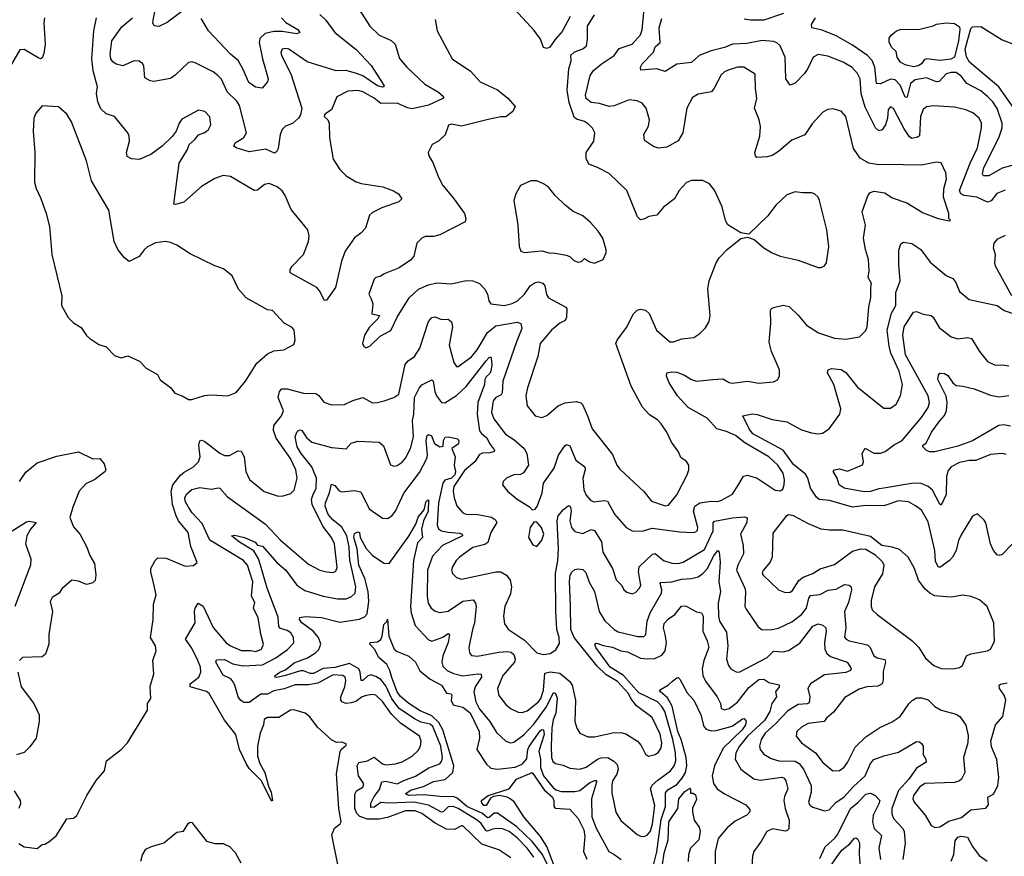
# Model space of a CAD drawing. Extents: x 1443846 to 1577407, y 839182 to 927291.
# Tile 367 of 535: x 1524918 to 1530908, y 895505 to 900594. Entities that reach past the tile are written whole.
import ezdxf

# ---------------------------------------------------------------- set-up
doc = ezdxf.new("R2010")
doc.units = 0

msp = doc.modelspace()

# ---------------------------------------------------------------- linework, layer by layer
at = {"layer": '0CON20XD'}
for points in [[(1525025, 895552.5), (1525053.9, 895576.1), (1525071.7, 895578.3), (1525095, 895592.5), (1525139.5, 895630.5), (1525205, 895732.5), (1525245, 895737.5), (1525265, 895753.3), (1525326.7, 895875), (1525384.2, 895965.8), (1525433.3, 896025), (1525446.2, 896085), (1525535.9, 896154.1), (1525573.3, 896195), (1525695.8, 896394.2), (1525696.1, 896433.9), (1525715.9, 896464.1), (1525712.7, 896537.3), (1525733.8, 896615), (1525728, 896695), (1525748.6, 896755), (1525744.2, 896785), (1525714.2, 896835), (1525730.8, 896945), (1525731.7, 897038.3), (1525748.8, 897095), (1525732.5, 897167.5), (1525715.6, 897235), (1525716.7, 897255), (1525742, 897305), (1525758.9, 897321.1), (1525808.3, 897318.3), (1525925, 897270.8), (1525975, 897273.8), (1525998, 897292), (1525960.2, 897390.2), (1525942.2, 897475), (1525885.2, 897545.2), (1525870, 897575), (1525847.6, 897645), (1525839.5, 897725), (1525850.6, 897765), (1525897.4, 897822.6), (1525918.7, 897841.3), (1525976.3, 897873.6), (1526005.3, 897904.7), (1526015.4, 897935), (1526007.1, 898005), (1526015, 898032), (1526025, 898035.8), (1526045, 898027.1), (1526135, 897957.9), (1526165, 897942.5), (1526195, 897943.5), (1526245, 897971.9), (1526265, 897969.2), (1526284.6, 897934.6), (1526293.3, 897845), (1526316.4, 897796.4), (1526405, 897724.3), (1526485, 897698), (1526515, 897696), (1526568.3, 897711.7), (1526587, 897733), (1526605.4, 897805), (1526598.9, 897855), (1526565.3, 897925), (1526478.8, 898048.8), (1526462.5, 898095), (1526465, 898125.8), (1526510.5, 898185), (1526523.5, 898215), (1526491.2, 898295), (1526498.2, 898331.8), (1526512.5, 898347.5), (1526545, 898348.2), (1526645, 898322.2), (1526720.5, 898320.5), (1526737.7, 898307.7), (1526768, 898268), (1526815, 898250.8), (1526895, 898253.3), (1526945, 898278.1), (1527005, 898295.7), (1527065, 898262.9), (1527095, 898264.3), (1527135, 898275.7), (1527195, 898295.8), (1527225, 898316.2), (1527263.1, 898496.9), (1527281.6, 898518.4), (1527320.6, 898545), (1527352.2, 898595), (1527405, 898758.8), (1527425, 898783.1), (1527445, 898786.9), (1527485, 898770.5), (1527525, 898772.5), (1527546.1, 898756.1), (1527550.5, 898725), (1527530.7, 898615), (1527559.1, 898509.1), (1527575, 898484), (1527585, 898484.2), (1527667.2, 898542.8), (1527700.8, 898585), (1527765, 898691.8), (1527815, 898732.5), (1527945, 898753.1), (1527966.4, 898746.4), (1527972.9, 898715), (1527940, 898635), (1527858, 898395), (1527854.2, 898325), (1527847.3, 898312.7), (1527814.4, 898295.6), (1527798, 898275), (1527788.1, 898205), (1527801.8, 898165), (1527873.1, 898073.1), (1527925, 898040.5), (1527987.8, 897985), (1528003.3, 897955), (1528014.4, 897885), (1527982.9, 897837.1), (1527965, 897827.5), (1527925, 897825.8), (1527880, 897805), (1527858.8, 897785), (1527856, 897765), (1527885, 897726), (1527945, 897677.1), (1528020.3, 897630.3), (1528035, 897613.3), (1528053.6, 897616.4), (1528066.6, 897633.4), (1528097.3, 897715), (1528104.5, 897775.5), (1528170, 897865), (1528195.3, 897944.7), (1528235, 898002.5), (1528245, 898009.2), (1528265, 898000.8), (1528302.5, 897915), (1528356.5, 897875), (1528358.2, 897855), (1528343.2, 897805), (1528350, 897735), (1528365, 897700.8), (1528391.4, 897671.4), (1528410.6, 897660.6), (1528475, 897668.2), (1528495, 897664.4), (1528536.9, 897586.9), (1528608.6, 897505), (1528645, 897485.6), (1528705, 897483.3), (1528765, 897501.1), (1528935, 897478.5), (1529015, 897473.8), (1529032.1, 897477.9), (1529041.7, 897488.3), (1529044.6, 897505), (1529017.1, 897605), (1529026.1, 897635), (1529055, 897654.3), (1529125, 897666), (1529165, 897664.1), (1529187.9, 897672.1), (1529255, 897707.5), (1529292.4, 897767.6), (1529322.5, 897817.5), (1529345, 897824), (1529403.8, 897805), (1529515, 897732.7), (1529545, 897728.6), (1529560.9, 897739.1), (1529568.9, 897765), (1529570.4, 897795), (1529562.3, 897835), (1529529.6, 897885), (1529475.6, 897935), (1529329.3, 898019.3), (1529273.8, 898063.8), (1529218.8, 898088.8), (1529158.8, 898105), (1529100.9, 898170.9), (1528984.4, 898235), (1528920.5, 898305), (1528870, 898385), (1528853.1, 898425), (1528854.4, 898445.6), (1528885, 898452.2), (1528915, 898449.1), (1528962.4, 898432.4), (1529005, 898405.4), (1529035, 898395.4), (1529134.6, 898404.6), (1529195, 898410), (1529235, 898387.3), (1529255, 898383.5), (1529345, 898395.6), (1529415, 898382.5), (1529505, 898392), (1529527.7, 898402.3), (1529540, 898425), (1529540, 898465), (1529491.1, 898575), (1529477.6, 898632.4), (1529488.7, 898748.7), (1529486.2, 898825), (1529492.5, 898837.5), (1529505, 898843.8), (1529562.6, 898857.4), (1529599.2, 898849.2), (1529655, 898797.1), (1529705.7, 898735), (1529778.7, 898688.7), (1529875, 898657.1), (1529945, 898651.4), (1530026.7, 898665), (1530065, 898703.8), (1530073.1, 898725), (1530084.5, 898845), (1530096.4, 898903.6), (1530096.1, 898966.1), (1530099.8, 898989.8), (1530079.4, 899025), (1530085.5, 899065.5), (1530081.5, 899135), (1530063.5, 899195), (1530051.8, 899265), (1530064.5, 899344.5), (1530044.4, 899425), (1530078, 899522), (1530089.8, 899540.2), (1530115, 899550), (1530181.3, 899541.3), (1530225, 899509.2), (1530315, 899478.8), (1530415, 899418), (1530505, 899384.2), (1530575, 899370), (1530580, 899375), (1530570, 899385), (1530571.2, 899415), (1530538.6, 899515), (1530540.5, 899565), (1530556.4, 899625), (1530553.2, 899663.2), (1530523.3, 899723.3), (1530495, 899727.1), (1530405, 899708.5), (1530182.3, 899712.3), (1530145, 899710), (1530085, 899721.9), (1530031.8, 899751.8), (1529990.7, 899810.7), (1529944, 900005), (1529916.4, 900036.4), (1529865, 900050.8), (1529835, 900047.5), (1529805, 900031.2), (1529739.7, 899960.3), (1529695, 899892.5), (1529615, 899861.5), (1529535, 899791.4), (1529495, 899768.6), (1529465, 899760), (1529403.3, 899755), (1529393.8, 899765), (1529390, 899785), (1529420, 899885), (1529425.7, 899945), (1529417.1, 899985), (1529388.1, 900055), (1529402.9, 900115), (1529394.4, 900175), (1529392, 900262), (1529324.3, 900304.3), (1529285, 900304.3), (1529235, 900289.5), (1529205, 900276.9), (1529185, 900259.2), (1529143.4, 900176.6), (1529126.7, 900155), (1529045, 900140), (1529010.5, 900119.5), (1528976.5, 900055), (1528952.5, 899905), (1528925, 899857.5), (1528855, 899817.5), (1528805, 899811.4), (1528773, 899823), (1528718.3, 899858.3), (1528715.8, 899895), (1528743.1, 899946.9), (1528748.8, 899985), (1528728.9, 900055), (1528705, 900086.1), (1528675, 900099.4), (1528625, 900105.3), (1528535, 900070.3), (1528505, 900065.3), (1528445, 900083.6), (1528395, 900089.7), (1528364.5, 900115), (1528360, 900135), (1528387.9, 900255), (1528409.5, 900285), (1528455, 900323.1), (1528534.4, 900375), (1528565, 900418.8), (1528645, 900445.6), (1528695, 900502.5), (1528705, 900532.5), (1528723.1, 900725)], [(1525905, 900642.9), (1525815, 900577.5), (1525765, 900552.2), (1525736.8, 900556.8), (1525728.9, 900575), (1525730.7, 900590.7), (1525751.2, 900695)], [(1526983.3, 900655), (1527047.5, 900555), (1527105, 900500), (1527150.8, 900479.2), (1527177.4, 900467.4), (1527202.9, 900445), (1527228.3, 900358.3), (1527272.9, 900305), (1527382, 900202), (1527465, 900153.1), (1527498.8, 900125), (1527492.5, 900115), (1527405, 900073.6), (1527305, 900051.8), (1527277.3, 900057.3), (1527215, 900085.9), (1527115, 900084.7), (1527075, 900117.3), (1527005, 900154.7), (1526975, 900164), (1526915, 900160), (1526846.7, 900125), (1526815.8, 900045), (1526775, 900018.5), (1526770, 900005), (1526793.3, 899985), (1526800, 899965), (1526801.9, 899875), (1526825.5, 899745), (1526865, 899683.3), (1526904.5, 899645), (1526965, 899607.5), (1526995, 899596.8), (1527126.9, 899576.9), (1527193.2, 899553.2), (1527223.3, 899535), (1527243.8, 899505), (1527223.8, 899485), (1527121.2, 899448.8), (1527065, 899421.4), (1527047.1, 899405), (1527022, 899325), (1526994.5, 899295.5), (1526955, 899267.5), (1526898.9, 899185), (1526876.4, 899125), (1526839.4, 898965), (1526785, 898887.5), (1526773.3, 898885), (1526742.9, 898945), (1526725, 898964.3), (1526563.8, 899055), (1526564, 899075), (1526575.8, 899095), (1526645.6, 899165), (1526675.4, 899245), (1526678.8, 899278.8), (1526671.8, 899315), (1526569, 899439), (1526533.8, 899525), (1526515, 899553.5), (1526485, 899576.7), (1526436.4, 899596.4), (1526408.3, 899591.7), (1526365, 899557.1), (1526345, 899555.7), (1526200.9, 899640.9), (1526155, 899646.4), (1526105, 899627.5), (1526025, 899579.4), (1525917, 899483), (1525865, 899470), (1525855, 899472.5), (1525888.5, 899721.5), (1525938, 899805), (1525948.8, 899835), (1525983.3, 899865), (1526005, 899893.8), (1526045, 899908), (1526066.2, 899925), (1526081.2, 899955), (1526073.9, 900003.9), (1526045, 900036.2), (1526005, 900044), (1525905, 899988.8), (1525888, 899965), (1525870, 899915), (1525845, 899883.3), (1525785.6, 899824.4), (1525715.4, 899774.6), (1525645, 899743.5), (1525597.3, 899747.3), (1525571.7, 899761.7), (1525567.1, 899785), (1525586.5, 899855), (1525584.4, 899885), (1525575.7, 899905), (1525495, 900004), (1525445, 900022), (1525411.8, 900051.8), (1525393.8, 900093.8), (1525385.5, 900145), (1525391.1, 900185), (1525365, 900283.3), (1525356.6, 900355), (1525370, 900525), (1525385.6, 900605.6)], [(1526745, 900624.4), (1526781.5, 900591.5), (1526834.5, 900515), (1526965, 900413.1), (1527056.9, 900315), (1527134.3, 900195), (1527133.9, 900186.1), (1527125.9, 900184.1), (1527095, 900191.2), (1527005, 900252), (1526967.2, 900267.2), (1526905, 900284.8), (1526843, 900283), (1526667.6, 900337.6), (1526555, 900413.8), (1526535, 900418.2), (1526515, 900414), (1526507.8, 900395), (1526510.5, 900375), (1526568.2, 900265), (1526634.6, 900055), (1526626.4, 900015), (1526613.6, 899995), (1526576.9, 899963.1), (1526535, 899945.5), (1526514.8, 899925), (1526503.6, 899895), (1526490.4, 899809.6), (1526479.7, 899790.3), (1526467.3, 899782.7), (1526415, 899806.1), (1526315, 899789.5), (1526234.7, 899814.7), (1526220.8, 899825), (1526228.9, 899845), (1526281.8, 899878.2), (1526298.2, 899905), (1526255, 900072.5), (1526238.8, 900098.8), (1526180.3, 900155), (1526145, 900231.4), (1526125, 900253.1), (1526095, 900276.5), (1525985, 900331.4), (1525965, 900337.1), (1525945, 900334), (1525863.9, 900256.1), (1525835, 900236.5), (1525735, 900217.9), (1525711.7, 900221.7), (1525679.7, 900239.7), (1525672.4, 900312.4), (1525665, 900327.8), (1525645, 900341.8), (1525615, 900343.5), (1525545, 900313.3), (1525505, 900322.7), (1525485, 900336.7), (1525473.4, 900355), (1525468.4, 900385), (1525479.5, 900465), (1525539.9, 900550.1), (1525604.7, 900605.3)], [(1528267.7, 900612.3), (1528218.8, 900521.2), (1528175, 900472.5), (1528144.3, 900425.7), (1528125, 900418), (1528105.6, 900425.6), (1528085.7, 900475.7), (1528047.3, 900527.3), (1527931.2, 900655)], [(1528845, 897637.2), (1528865, 897640.9), (1528916.2, 897703.8), (1528978.6, 897825), (1528988.1, 897855), (1528988.6, 897885), (1528975, 897906), (1528941.3, 897931.3), (1528925.3, 897965.3), (1528884.5, 898024.5), (1528855.5, 898085.5), (1528820, 898135), (1528799.3, 898159.3), (1528750.4, 898190.4), (1528707.6, 898237.6), (1528638.2, 898365), (1528545.6, 898625), (1528552.9, 898645), (1528609.3, 898720.7), (1528652.9, 898805), (1528675, 898826), (1528695, 898832.5), (1528725, 898826), (1528747.4, 898807.4), (1528791.9, 898705), (1528873.3, 898635), (1528895, 898634), (1528947.3, 898652.7), (1529018.8, 898661.2), (1529056.7, 898685), (1529090.5, 898719.5), (1529112.3, 898757.7), (1529118, 898795), (1529103.9, 898956.1), (1529112, 899005), (1529156, 899115), (1529174, 899145), (1529221.2, 899195), (1529305, 899263.3), (1529345, 899270), (1529385.9, 899255.9), (1529445, 899206.2), (1529496.7, 899175), (1529545, 899155.8), (1529655, 899131.4), (1529775, 899086.7), (1529795, 899086.7), (1529813.9, 899096.1), (1529826, 899115), (1529840.8, 899215), (1529829.4, 899315), (1529784, 899495), (1529775, 899513.3), (1529754, 899534), (1529735, 899540), (1529679.7, 899539.7), (1529635, 899545.7), (1529585, 899528), (1529518.8, 899465), (1529468.7, 899401.3), (1529355, 899290), (1529305, 899296.7), (1529226.7, 899345), (1529212.7, 899372.7), (1529190.8, 899455), (1529145, 899556.7), (1529115, 899596.2), (1529075, 899616.2), (1529005, 899616), (1528975, 899603.8), (1528930, 899555), (1528902, 899505), (1528835, 899452.5), (1528795, 899405.7), (1528745, 899396.9), (1528715, 899380), (1528695, 899377.1), (1528676.9, 899395), (1528611.2, 899555), (1528505, 899657.5), (1528433.3, 899695), (1528380, 899715), (1528365, 899750), (1528364.3, 899785), (1528410.6, 899855), (1528417.1, 899905), (1528403.6, 899933.6), (1528379.2, 899959.2), (1528354.7, 899974.7), (1528305, 899989.1), (1528290.9, 900000.9), (1528260.5, 900090.5), (1528249.7, 900165), (1528259.6, 900295), (1528272.7, 900342.7), (1528272.1, 900377.9), (1528292.6, 900397.4), (1528345, 900416.9), (1528365.5, 900435), (1528373.3, 900475), (1528373.3, 900555), (1528415, 900622.5)], [(1529565, 900630.9), (1529445, 900590), (1529365, 900590), (1529325, 900596.2)], [(1525070, 900605), (1525064.3, 900575), (1525072.9, 900445), (1525065, 900387.5), (1525055, 900362.5), (1525045, 900356.7), (1525035, 900360), (1524945, 900412.5), (1524918.9, 900411.1), (1524845, 900284.2)], [(1526510.6, 900605), (1526537.3, 900577.3), (1526610, 900535), (1526623.3, 900515), (1526605, 900508.6), (1526515, 900521.8), (1526465, 900522.4), (1526410.5, 900509.5), (1526380, 900480), (1526375.3, 900455), (1526394.7, 900354.7), (1526430, 900235), (1526425.7, 900215), (1526392.5, 900177.5), (1526353, 900183), (1526312.3, 900212.3), (1526276.4, 900295), (1526247.3, 900345), (1526200, 900385), (1526066.5, 900525), (1526021.2, 900601.2)], [(1527446.7, 900595), (1527458.8, 900525), (1527550, 900355), (1527660.2, 900280.2), (1527720, 900215), (1527825, 900168.1), (1527887.3, 900117.3), (1527932.5, 900065), (1527918.8, 900035), (1527875, 900003.8), (1527845, 900003.3), (1527767.3, 899987.3), (1527605, 899946.9), (1527545, 899957.8), (1527526.8, 899953.2), (1527506.5, 899893.5), (1527465, 899855.6), (1527428, 899835), (1527403.3, 899785), (1527406.7, 899765), (1527431.2, 899725), (1527465.7, 899635), (1527492.2, 899585), (1527555, 899510.8), (1527624.2, 899415), (1527632.5, 899385), (1527628.8, 899365), (1527475, 899285.7), (1527435, 899275.8), (1527385, 899275.8), (1527364.4, 899265.6), (1527334, 899235), (1527316, 899155), (1527295, 899131.2), (1527226.4, 899083.6), (1527135, 899048), (1527115, 899033.8), (1527085, 899025.8), (1527075, 899016.2), (1527042.5, 898925), (1527055.6, 898895.6), (1527067.5, 898865), (1527060, 898805), (1527106.7, 898795), (1527096.9, 898775), (1527045, 898721.2), (1527016.2, 898675), (1527003.3, 898625), (1527012.5, 898605), (1527025, 898597.5), (1527049.5, 898610.5), (1527110.6, 898669.4), (1527176.2, 898703.8), (1527215.4, 898784.6), (1527287.8, 898902.2), (1527345, 898954.2), (1527405, 898980.8), (1527455, 898992.7), (1527545, 898988.1), (1527635, 899008.2), (1527675, 899004.5), (1527715, 898988.9), (1527748.1, 898955), (1527764.4, 898925), (1527772.7, 898882.7), (1527785, 898866.2), (1527865, 898856.2), (1527915, 898867.3), (1527946.1, 898883.9), (1527988.9, 898925), (1528023.8, 898975), (1528054.3, 898994.3), (1528075, 899000), (1528100.5, 898990.5), (1528113.1, 898975), (1528122.9, 898922.9), (1528135, 898901.9), (1528240, 898845), (1528247.1, 898835), (1528244.4, 898785), (1528237.5, 898765), (1528205, 898748.5), (1528153.3, 898705), (1528084.5, 898625), (1528071.1, 898545), (1528006.5, 898355), (1527998.2, 898305), (1528006, 898245), (1528054, 898185), (1528094.3, 898174.3), (1528125, 898185.6), (1528195, 898244.3), (1528235, 898262.9), (1528305, 898271.1), (1528332.8, 898262.8), (1528342.9, 898252.9), (1528373.1, 898185), (1528400.9, 898105), (1528525, 897950), (1528551.9, 897885), (1528568.9, 897858.9), (1528715, 897724.3), (1528762.5, 897665), (1528845, 897637.2)], [(1530912.6, 899557.4), (1530863.1, 899536.9), (1530827.8, 899492.2), (1530805, 899483.3), (1530740.6, 899515), (1530665, 899525.2), (1530644.2, 899535), (1530635.2, 899555), (1530699.6, 899720.4), (1530744.2, 899815), (1530770, 899935), (1530769.1, 899965), (1530754.4, 899995), (1530717, 900027), (1530674.3, 900045.7), (1530605, 900062.5), (1530475, 900070), (1530435, 900064.4), (1530415, 900048), (1530398.9, 900005), (1530391.7, 899888.3), (1530380.5, 899879.5), (1530345, 899870.5), (1530331.3, 899881.3), (1530299.9, 899929.9), (1530235, 900054), (1530215, 900064), (1530201.8, 900048.2), (1530198.5, 899995), (1530185.3, 899954.7), (1530165, 899924.4), (1530145, 899916.9), (1530125.3, 899935.3), (1530061, 900061), (1530038, 900145), (1530031.5, 900235), (1530015, 900267.1), (1529982.7, 900302.7), (1529928.6, 900335), (1529835, 900372.1), (1529775, 900382.9), (1529745, 900366), (1529712.2, 900297.8), (1529692.7, 900267.3), (1529635, 900208), (1529605, 900196.2), (1529579.4, 900235), (1529575.4, 900365), (1529544.5, 900435), (1529525, 900453.5), (1529505, 900461.5), (1529435, 900468.1), (1529341.7, 900448.3), (1529255, 900444.2), (1529205, 900424.1), (1529125.2, 900404.8), (1529051.4, 900375), (1529005, 900333.1), (1528916.8, 900323.2), (1528845, 900278.8), (1528795, 900295.8), (1528696.2, 900286.2), (1528694.1, 900304.1), (1528704.4, 900325), (1528773.3, 900396.7), (1528785, 900429.4), (1528813.9, 900455), (1528807.8, 900545), (1528825, 900601.2)], [(1530953.2, 899706.8), (1530895, 899691.4), (1530815, 899644.5), (1530782.5, 899645), (1530776.4, 899656.4), (1530783.9, 899695), (1530875.8, 899875), (1530895.2, 899935), (1530895.2, 899965.2), (1530863.9, 900053.9), (1530838.5, 900095), (1530808.8, 900125), (1530765, 900160.3), (1530680.9, 900205), (1530645, 900250), (1530615, 900272.7), (1530585, 900272.8), (1530555, 900263.8), (1530512.7, 900217.3), (1530495, 900216.7), (1530435, 900239.3), (1530365, 900228.4), (1530337.8, 900205), (1530317.3, 900125), (1530315, 900120), (1530305, 900121.9), (1530275, 900195.4), (1530245, 900228.8), (1530215, 900231.8), (1530155, 900203.3), (1530131.4, 900205), (1530120.8, 900305), (1530103.5, 900345), (1530075, 900376.7), (1529985, 900438.5), (1529884.8, 900494.8), (1529800.1, 900530.1), (1529738, 900545), (1529734.3, 900565), (1529758.6, 900605)], [(1530355, 900307.5), (1530305, 900319.2), (1530277.5, 900335), (1530257.1, 900365), (1530249.6, 900399.6), (1530223.1, 900425), (1530207.5, 900455), (1530208.3, 900481.7), (1530220.7, 900499.3), (1530253.3, 900525), (1530275, 900534), (1530395, 900536.9), (1530475, 900555.6), (1530495, 900565.6), (1530554.1, 900574.1), (1530605, 900570.6), (1530635, 900551.2), (1530638.6, 900535), (1530629.5, 900465), (1530604.2, 900365), (1530583.6, 900353.6), (1530515, 900344.6), (1530435, 900356), (1530421.1, 900348.9), (1530405, 900324.4), (1530385, 900312.9), (1530355, 900307.5)], [(1530994.7, 900015), (1530875.9, 900185.9), (1530696.1, 900336.1), (1530678.1, 900368.1), (1530670.9, 900415), (1530705, 900541.1), (1530715, 900550.9), (1530765, 900551.9), (1530895, 900472), (1531045.2, 900415.2)], [(1525945, 898283.8), (1525965, 898284), (1526042.4, 898307.6), (1526082.7, 898312.7), (1526185, 898306.2), (1526235, 898326.2), (1526291.9, 898395), (1526361.2, 898505), (1526425, 898560.6), (1526465, 898580), (1526525, 898585.7), (1526585, 898617.5), (1526593.3, 898645), (1526587.1, 898705), (1526575, 898720.8), (1526527.1, 898747.1), (1526456.7, 898825), (1526425, 898828), (1526295, 898902), (1526250, 898955), (1526211.2, 899035), (1526157.7, 899077.7), (1526105, 899096), (1525955, 899168.6), (1525875, 899222.5), (1525835, 899238.6), (1525805, 899244.2), (1525744.4, 899235.6), (1525695, 899212), (1525675.7, 899194.3), (1525645, 899153.8), (1525585, 899123.8), (1525555.6, 899145.6), (1525514.2, 899195), (1525492.9, 899245), (1525460, 899435), (1525354.6, 899614.6), (1525324.3, 899735), (1525232.4, 899972.4), (1525205, 900018.8), (1525155, 900064), (1525055, 900070), (1525016.2, 900025), (1525004.2, 899995), (1525000.6, 899915), (1525010.5, 899785), (1525009.2, 899605), (1525017.7, 899567.7), (1525045.8, 899505.8), (1525080, 899415), (1525100, 899335), (1525114, 899165), (1525174.2, 898915), (1525172.5, 898855), (1525212.4, 898782.4), (1525245, 898749.2), (1525291.4, 898721.4), (1525323.6, 898673.6), (1525344.5, 898654.5), (1525398.8, 898618.8), (1525445, 898604), (1525495, 898551.1), (1525535, 898536.9), (1525575, 898548.8), (1525647.7, 898517.7), (1525687.5, 898475), (1525755.7, 898435.7), (1525773.4, 898403.4), (1525835, 898357.5), (1525861.7, 898321.7), (1525906.8, 898306.8), (1525945, 898283.8)], [(1528415, 899113.3), (1528467.5, 899135), (1528486.2, 899175), (1528486.4, 899193.6), (1528466, 899265), (1528437.9, 899307.9), (1528390.9, 899360.9), (1528345, 899401.2), (1528285, 899426.2), (1528236.2, 899465), (1528175, 899523.8), (1528135, 899576), (1528105, 899596.2), (1528065, 899613.3), (1528027, 899613), (1527964.1, 899585.9), (1527936.1, 899533.9), (1527924, 899495), (1527949.2, 899345), (1527956.2, 899215), (1527967.5, 899185), (1527986.7, 899176.7), (1528095, 899187.5), (1528145, 899174), (1528165, 899175.7), (1528242.3, 899162.3), (1528265, 899153.3), (1528289.3, 899129.3), (1528315, 899118.8), (1528335, 899123.8), (1528355, 899141.2), (1528385, 899121.2), (1528415, 899113.3)], [(1529675, 898099.2), (1529735, 898080.4), (1529775.5, 898074.5), (1529802.2, 898077.8), (1529842.9, 898105), (1529908.5, 898195), (1529912.8, 898227.2), (1529871.3, 898375), (1529833.3, 898445), (1529837, 898463), (1529857.7, 898472.3), (1529915, 898465.3), (1529945, 898447.9), (1530015, 898358.9), (1530175, 898230), (1530215, 898230), (1530250.8, 898255), (1530275.7, 898305), (1530288.9, 898375), (1530268.2, 898455), (1530218.4, 898565), (1530207.7, 898607.7), (1530195.7, 898705), (1530221.8, 898808.2), (1530248.2, 898855), (1530247.6, 898935), (1530275.3, 899005.3), (1530266.2, 899105), (1530267.5, 899192.5), (1530278.8, 899231.2), (1530295, 899241.2), (1530345, 899232.9), (1530401.4, 899195), (1530457.9, 899117.9), (1530555, 899037.1), (1530595, 899018.8), (1530614, 898995), (1530635, 898941.2), (1530695, 898892), (1530865, 898856.2), (1530907.5, 898825), (1530971.7, 898801.7)], [(1530953.5, 898913.5), (1530855.6, 899095), (1530851.5, 899115), (1530855.6, 899165), (1530842.9, 899205), (1530847.3, 899235), (1530868.8, 899261.2), (1530915, 899283.4)], [(1530919.7, 897949.7), (1530895, 897955.6), (1530825, 897949.1), (1530735, 897912.2), (1530695, 897912.2), (1530635, 897900.3), (1530585, 897873.1), (1530567.3, 897852.7), (1530556, 897815), (1530553.8, 897705), (1530525, 897640), (1530515, 897647.5), (1530472, 897732), (1530445, 897753.5), (1530401.7, 897771.7), (1530355.3, 897775.3), (1530175, 897744.4), (1530145, 897740.6), (1530095, 897723.1), (1530055, 897721), (1529933.8, 897745), (1529904.4, 897765), (1529891.4, 897805), (1529868, 897845), (1529875, 897855.8), (1529905, 897862.5), (1529955, 897848), (1530044.5, 897885.5), (1530052.2, 897905), (1530044.4, 897955), (1530062.3, 897987.7), (1530115, 897957.5), (1530155, 897956.6), (1530182.8, 897967.2), (1530239.9, 898010.1), (1530285, 898031.3), (1530404.7, 898175), (1530444.8, 898235.2), (1530454.1, 898265), (1530444.2, 898305), (1530307.7, 898555), (1530291.8, 898675), (1530300, 898725), (1530355.5, 898814.5), (1530375, 898818.5), (1530413.6, 898803.6), (1530463.8, 898795), (1530475.5, 898785), (1530511.5, 898721.5), (1530584.3, 898664.3), (1530625, 898651.8), (1530685, 898660), (1530708, 898655), (1530757.1, 898575), (1530806, 898515), (1530853.4, 898493.4), (1530895.6, 898494.4), (1530935, 898487.5)], [(1526853.1, 895455), (1526818, 895635), (1526833.8, 895676.2), (1526868.3, 895701.7), (1526874.2, 895715), (1526858.9, 895795), (1526846.3, 896006.3), (1526866.9, 896143.1), (1526875, 896156.7), (1526905, 896180), (1526905, 896190), (1526878.3, 896198.3), (1526845, 896198), (1526815, 896214.3), (1526730.1, 896290.1), (1526682.8, 896352.8), (1526655, 896375.8), (1526585.5, 896395.5), (1526565, 896394.3), (1526495, 896348.8), (1526425, 896350), (1526405, 896336.7), (1526401.5, 896305), (1526380.7, 896255), (1526364, 896175), (1526365.5, 896115), (1526379.6, 896069.6), (1526409.4, 896015), (1526432, 895932), (1526448.8, 895895), (1526456.7, 895845), (1526455, 895840), (1526445, 895850), (1526386.9, 895966.9), (1526315, 896038.8), (1526295, 896068.8), (1526255, 896153.8), (1526232.2, 896245), (1526163.3, 896333.2), (1526071.5, 896495), (1526055, 896508), (1525954.7, 896535), (1525955.8, 896555), (1526007.2, 896595), (1526020.3, 896625), (1526017.4, 896655), (1526001.2, 896695), (1525965, 896771.5), (1525927.3, 896825), (1525985.6, 896925), (1525981.8, 896995), (1525986.2, 897015), (1526004.4, 897045.6), (1526035, 897026.4), (1526095, 896897.5), (1526175, 896803.5), (1526200, 896785), (1526265, 896756.6), (1526325, 896757.1), (1526355, 896750.9), (1526388.5, 896765), (1526402.1, 896795), (1526385.3, 896855.3), (1526369.1, 896955), (1526340.8, 897015), (1526347.9, 897047.9), (1526328.1, 897088.1), (1526337.3, 897175), (1526304.2, 897275), (1526279.2, 897305), (1526075, 897428.5), (1526028.7, 897528.7), (1525966.4, 897595), (1525945, 897628.5), (1525925.5, 897665), (1525923.3, 897686.7), (1525935, 897710.7), (1525964.8, 897735.2), (1526015, 897747.7), (1526085, 897738.9), (1526125, 897746.9), (1526135, 897743.3), (1526182.3, 897692.3), (1526414.4, 897525), (1526505, 897427.5), (1526675, 897282.9), (1526745, 897245.7), (1526785, 897234.4), (1526825, 897231.4), (1526841.1, 897238.9), (1526848.9, 897261.1), (1526833.9, 897405), (1526814.7, 897444.7), (1526763.1, 897513.1), (1526696.9, 897645), (1526692.4, 897675), (1526701.3, 897701.3), (1526721.2, 897745), (1526724.8, 897805), (1526694.8, 897875), (1526629.6, 897955), (1526607, 897995), (1526594.1, 898055.9), (1526604.5, 898085), (1526615, 898095.7), (1526625, 898099.4), (1526635, 898094.3), (1526662.4, 898052.4), (1526695, 898023.9), (1526815, 897990.8), (1526905, 897982.9), (1526935, 898017.5), (1526975, 898030), (1527105, 898024.4), (1527131.4, 898001.4), (1527175, 897886.7), (1527195, 897878.8), (1527215, 897882.5), (1527245, 897902.9), (1527265, 897925.7), (1527296, 897985), (1527313.3, 898056.7), (1527307.7, 898155), (1527315.5, 898195), (1527321, 898295), (1527347.6, 898352.4), (1527365, 898372.2), (1527385, 898383.6), (1527425, 898402.5), (1527434, 898395), (1527443.1, 898333.1), (1527454.4, 898305), (1527484.2, 898265), (1527505, 898263.1), (1527575, 898308.4), (1527635, 898362.5), (1527755, 898519.3), (1527775, 898539.5), (1527785, 898543.3), (1527786.9, 898536.9), (1527790.8, 898495), (1527784.2, 898455), (1527778.3, 898441.7), (1527755, 898422.1), (1527748, 898405), (1527745.3, 898375), (1527706, 898265), (1527702.2, 898195), (1527715, 898093.1), (1527726.8, 898076.8), (1527761, 898051), (1527776.7, 898015), (1527806.4, 897975), (1527805, 897967.5), (1527780.7, 897959.3), (1527733.3, 897956.7), (1527715, 897948.8), (1527687.8, 897905), (1527625, 897851.8), (1527558.7, 897755), (1527554.6, 897725), (1527560.4, 897685), (1527576.7, 897636.7), (1527613.8, 897593.8), (1527635, 897586.5), (1527704.6, 897584.6), (1527788, 897568), (1527811.8, 897551.8), (1527820.8, 897535), (1527784.7, 897475), (1527766.5, 897413.5), (1527747.9, 897402.1), (1527675, 897382.7), (1527593.1, 897325), (1527572.5, 897305), (1527551.1, 897265), (1527545.6, 897245), (1527550.8, 897225), (1527575, 897200.8), (1527605, 897191.5), (1527815, 897235.4), (1527845, 897234.7), (1527880.6, 897215), (1527901.1, 897185), (1527910, 897145), (1527905, 897102.5), (1527870, 897025), (1527860.8, 896965), (1527868.3, 896918.3), (1527892, 896885), (1527989.9, 896819.9), (1528065, 896743.5), (1528105, 896732.9), (1528145, 896739.1), (1528179.8, 896760.2), (1528201.3, 896798.7), (1528199.6, 896835), (1528186.6, 896885), (1528179.1, 896995), (1528178.8, 897225), (1528191.7, 897305), (1528195.5, 897375), (1528187.8, 897545), (1528195, 897575.7), (1528226, 897614), (1528255, 897636), (1528265, 897636.2), (1528269.3, 897629.3), (1528273.8, 897605), (1528264.7, 897545), (1528275.9, 897505.9), (1528295, 897481.1), (1528345, 897468.5), (1528395, 897492.7), (1528415, 897486.9), (1528458.3, 897418.3), (1528466.5, 897355), (1528525, 897256.2), (1528546.6, 897186.6), (1528581.9, 897151.9), (1528594, 897125), (1528611.7, 897111.7), (1528645, 897101.2), (1528665, 897109.2), (1528688.6, 897135), (1528696.2, 897153.8), (1528682.5, 897235), (1528686.7, 897265), (1528767.9, 897342.1), (1528785, 897346.4), (1528835, 897304.6), (1528885, 897288.5), (1528925, 897286.2), (1528954, 897295), (1529085, 897371.6), (1529136.4, 897485), (1529136.9, 897533.1), (1529145, 897544.4), (1529255, 897564.1), (1529330.6, 897570.6), (1529344.3, 897564.3), (1529342.1, 897535), (1529303.5, 897465), (1529319.7, 897395), (1529320.7, 897345), (1529286.6, 897275), (1529279.6, 897245), (1529330, 897135), (1529334.5, 897115), (1529331.2, 897065), (1529330, 897025), (1529337.3, 897007.3), (1529410.5, 896900.5), (1529435, 896881.9), (1529495, 896883.8), (1529535, 896892.7), (1529615, 896932.1), (1529675.4, 896975), (1529705.8, 897014.2), (1529718.4, 897075), (1529728.5, 897091.5), (1529785, 897098.1), (1529836.2, 897123.8), (1529885, 897129), (1529935, 897158.2), (1529965, 897154.6), (1529976, 897145), (1529979.3, 897125), (1529960.6, 897049.4), (1529936.2, 896995), (1529943.5, 896895), (1529937, 896837), (1529945.4, 896825.4), (1529965, 896816.4), (1530075, 896790.4), (1530091.2, 896775), (1530115, 896724.5), (1530135, 896713.2), (1530182.1, 896702.1), (1530185.4, 896685.4), (1530171.7, 896628.3), (1530171.8, 896578.2), (1530165, 896554.2), (1530139.5, 896540.5), (1530072.5, 896535), (1530025, 896522.2), (1529938.3, 896471.7), (1529868.8, 896381.2), (1529826.2, 896345), (1529813.3, 896325), (1529715, 896312.7), (1529675, 896290.5), (1529645.7, 896265), (1529642.9, 896235), (1529674.4, 896195), (1529758.6, 896135), (1529805, 896075.6), (1529865, 896025.7), (1529905, 896026.5), (1529933.5, 896046.5), (1529955, 896075.8), (1530000.3, 896169.7), (1530065, 896231.1), (1530151.5, 896288.5), (1530226.7, 896323.2), (1530274.2, 896355.8), (1530326.7, 896433.3), (1530346.7, 896453.3), (1530375, 896469.5), (1530405, 896468.2), (1530446, 896456), (1530485, 896417.1), (1530525, 896393.1), (1530615, 896370), (1530637.5, 896355), (1530673.6, 896303.6), (1530689.1, 896239.1), (1530685.5, 896194.5), (1530660.8, 896105), (1530667.8, 896015), (1530647.1, 895975), (1530635, 895964.4), (1530605, 895954.5), (1530425, 895948.4), (1530392.5, 895925), (1530356.7, 895875), (1530352.3, 895855), (1530359.6, 895835), (1530426.2, 895755), (1530462.4, 895692.4), (1530485, 895679.2), (1530515, 895683.5), (1530571, 895719), (1530648.1, 895741.9), (1530705, 895788.2), (1530795, 895798.8), (1530811.9, 895818.1), (1530808.6, 895865), (1530843.8, 895885), (1530868.1, 895935), (1530874.4, 895985), (1530863.7, 896093.7), (1530830.7, 896170.7), (1530826.9, 896205), (1530854.5, 896305), (1530899.2, 896355), (1530916.7, 896455), (1530907.7, 896485), (1530878.9, 896525), (1530877.3, 896545), (1530885, 896552.1), (1530925, 896560.2)], [(1530945, 898121.6), (1530905, 898128.9), (1530875, 898125.3), (1530715, 898032.9), (1530625, 898000.6), (1530485, 897965.8), (1530455, 897966.2), (1530435, 897973.3), (1530413.3, 897995), (1530412.5, 898005), (1530431.9, 898018.1), (1530465.9, 898085), (1530515, 898154.6), (1530544.4, 898185.6), (1530557.3, 898215), (1530560.6, 898265), (1530553.5, 898303.5), (1530504.4, 898405), (1530507.7, 898432.3), (1530516.1, 898443.9), (1530545, 898442), (1530565, 898430), (1530595, 898384), (1530615, 898369.4), (1530655, 898365.6), (1530725, 898347.5), (1530825, 898309.7), (1530875, 898299.4), (1530935, 898308.4)], [(1530955.5, 897404.5), (1530895, 897340.8), (1530875, 897334.3), (1530865, 897338.6), (1530842.2, 897365), (1530823.5, 897405), (1530795, 897532.5), (1530785, 897550), (1530745, 897587.5), (1530715, 897573.3), (1530645, 897460), (1530629.6, 897425), (1530615.5, 897365), (1530592.1, 897325), (1530575, 897303.5), (1530515, 897260.8), (1530505, 897265.8), (1530490.5, 897300.5), (1530485.7, 897365.7), (1530445, 897539.2), (1530405, 897610), (1530367.2, 897637.2), (1530325, 897660.6), (1530265, 897666.4), (1530175, 897637.1), (1530065, 897639.8), (1529985, 897629.2), (1529845, 897668.2), (1529781.9, 897675), (1529765, 897690.5), (1529730, 897745), (1529712.7, 897805), (1529698.5, 897828.5), (1529625, 897888.2), (1529561.9, 897975), (1529377.5, 898075), (1529355.5, 898105.5), (1529316.7, 898183.3), (1529373.5, 898196.5), (1529405, 898193.3), (1529495, 898161.1), (1529585, 898147.7), (1529675, 898099.2)], [(1526971.6, 896055), (1526981.9, 896075), (1527033.1, 896085), (1527075, 896108), (1527125, 896067.3), (1527145, 896061.3), (1527205, 896067.3), (1527245, 896079.2), (1527305, 896113.6), (1527342.2, 896147.8), (1527355.6, 896175), (1527361.1, 896205), (1527351.1, 896235), (1527235, 896315.8), (1527179.4, 896369.4), (1527125, 896447.6), (1527085, 896485.4), (1527065, 896489.3), (1527025, 896483.4), (1527002.2, 896475), (1526962.7, 896447.3), (1526935, 896438.6), (1526905, 896435.2), (1526882.2, 896442.2), (1526871.6, 896455), (1526871.2, 896475), (1526895.2, 896535), (1526903.1, 896575), (1526898.2, 896595), (1526884, 896605), (1526825, 896608.4), (1526731.4, 896558.6), (1526675, 896547.7), (1526595, 896547.4), (1526526.1, 896523.9), (1526465, 896512.5), (1526425, 896490.9), (1526385, 896491.6), (1526315, 896440.8), (1526280.9, 896440.9), (1526263.1, 896453.1), (1526247.1, 896475), (1526226.2, 896545), (1526211.1, 896575), (1526201.8, 896585), (1526156.6, 896606.6), (1526110.4, 896685), (1526115, 896700), (1526165, 896701.2), (1526215, 896676.4), (1526275, 896662.7), (1526395, 896668.7), (1526477.1, 896712.9), (1526547.1, 896762.9), (1526585, 896804), (1526584.6, 896835), (1526567.1, 896865), (1526545, 896878.9), (1526505, 896890.8), (1526495, 896902.5), (1526489.6, 896959.6), (1526424.2, 897135), (1526383.1, 897275), (1526370, 897315), (1526343.1, 897363.1), (1526254.4, 897415), (1526207.5, 897455), (1526225, 897458.1), (1526285, 897443.3), (1526351.2, 897415), (1526365, 897397.5), (1526395, 897391.1), (1526482.1, 897292.1), (1526536.3, 897246.3), (1526603.4, 897155), (1526652.4, 897122.4), (1526765, 897087.3), (1526852, 897072), (1526905, 897071.3), (1526937.7, 897085), (1526959.2, 897105), (1526962.7, 897145), (1526926.5, 897306.5), (1526922.9, 897385), (1526908.2, 897455), (1526877.9, 897507.9), (1526822.5, 897552.5), (1526793.9, 897585), (1526776.4, 897635), (1526778.6, 897655), (1526803.8, 897715), (1526815, 897768), (1526835, 897761.4), (1526860.2, 897730.2), (1526875, 897721.2), (1526955, 897730), (1526992.5, 897722.5), (1527045, 897618.1), (1527125, 897561.9), (1527155, 897559.4), (1527181.4, 897575), (1527204.5, 897605), (1527255.2, 897714.8), (1527350.9, 897839.1), (1527395.9, 897924.1), (1527399.2, 897945), (1527391.5, 898035), (1527396.1, 898063.9), (1527405, 898069.7), (1527422.6, 898062.6), (1527441.1, 898015), (1527475, 897994.7), (1527495, 897998.8), (1527496.7, 898035), (1527506.5, 898053.5), (1527525, 898056.8), (1527583.8, 898043.8), (1527589.6, 898029.6), (1527586.7, 898013.2), (1527546.2, 897985), (1527567, 897935), (1527560.4, 897885), (1527569.3, 897845), (1527566.3, 897825), (1527545.4, 897804.6), (1527505, 897792.9), (1527492.3, 897775), (1527465.1, 897654.9), (1527458.4, 897518.4), (1527466.8, 897496.8), (1527485, 897485.7), (1527523.9, 897476.1), (1527595, 897470.4), (1527610.8, 897465), (1527611.4, 897455), (1527491.1, 897395), (1527429, 897331), (1527399.6, 897245), (1527396.4, 897086.4), (1527404.1, 897044.1), (1527421.1, 897015), (1527445.9, 896995.9), (1527475, 896988.2), (1527525, 896996.6), (1527615, 897057.8), (1527676, 897065), (1527691.8, 897045), (1527695.3, 897025), (1527684.2, 896925), (1527672.7, 896885), (1527650, 896775), (1527653.6, 896743.6), (1527666.5, 896726.5), (1527702.8, 896722.8), (1527832.4, 896747.6), (1527885, 896750.5), (1527907.6, 896747.6), (1527925, 896733.1), (1527931.9, 896705), (1527927.5, 896685), (1527856.5, 896605), (1527825.5, 896525.5), (1527832.4, 896482.4), (1527875, 896428.5), (1527904.2, 896404.2), (1527950.8, 896380.8), (1527975, 896379.6), (1528005, 896389.1), (1528075, 896445.3), (1528088.9, 896465), (1528105.6, 896515), (1528111.9, 896618.1), (1528145, 896627.8), (1528205, 896619.8), (1528265, 896568.5), (1528279.1, 896545), (1528299.6, 896455), (1528295.6, 896325), (1528306.9, 896285), (1528326.2, 896255), (1528375, 896232.2), (1528415, 896231.8), (1528525, 896255.4), (1528575, 896257.3), (1528605, 896250.5), (1528675.8, 896205), (1528698.6, 896178.6), (1528725.6, 896125.6), (1528744.4, 896114.4), (1528785, 896124.4), (1528805, 896138.6), (1528821.2, 896165), (1528824.6, 896195.4), (1528815, 896247.5), (1528765, 896350), (1528670.9, 896420.9), (1528636.6, 896465), (1528622.8, 896495), (1528555, 896568.9), (1528485, 896611.3), (1528431, 896661), (1528291.2, 896835), (1528272.1, 896885), (1528268.2, 897031.8), (1528263.3, 897176.7), (1528267.3, 897215), (1528276.3, 897233.7), (1528295, 897249.2), (1528315.6, 897254.4), (1528345, 897250.5), (1528361.7, 897231.7), (1528381.7, 897171.7), (1528415, 897115.7), (1528442.5, 896995), (1528477, 896937), (1528535, 896884.5), (1528559.8, 896869.8), (1528678.2, 896841.8), (1528715, 896842.7), (1528727.9, 896855), (1528736, 896935), (1528753.8, 896985), (1528823, 897105), (1528825.2, 897125.2), (1528814.5, 897165), (1528818.8, 897171.2), (1528885, 897174.3), (1528945, 897190.8), (1529005.6, 897194.4), (1529045, 897205.3), (1529075, 897225.3), (1529102.8, 897255), (1529139.8, 897330.2), (1529165, 897365.6), (1529174.3, 897354.3), (1529179.2, 897295), (1529172.4, 897175), (1529182.6, 897115), (1529168.2, 897045), (1529169.6, 896965), (1529175.6, 896935), (1529218.1, 896868.1), (1529225.3, 896785), (1529218.9, 896705), (1529229.4, 896665), (1529245, 896645.8), (1529277.1, 896627.1), (1529295.9, 896625.9), (1529465, 896714.7), (1529505, 896752.9), (1529565, 896749.5), (1529595, 896755.9), (1529665, 896800.7), (1529744.2, 896905.8), (1529775, 896920), (1529805, 896910.9), (1529822, 896895), (1529825.3, 896875), (1529813.5, 896805), (1529816.8, 896765), (1529828.6, 896738.6), (1529850.9, 896720.9), (1529952, 896685), (1529973.1, 896655), (1529976.9, 896645), (1529972, 896635), (1529943.7, 896623.7), (1529815, 896607.8), (1529729.2, 896555), (1529713.7, 896526.3), (1529725.9, 896475), (1529720.5, 896439.5), (1529707.9, 896432.1), (1529655, 896428), (1529590.5, 896389.5), (1529517.9, 896312.1), (1529452.5, 896255), (1529428.9, 896215), (1529418.2, 896175), (1529423.3, 896155), (1529446, 896126), (1529489.5, 896099.5), (1529536.6, 896086.6), (1529635, 896083.9), (1529660.5, 896070.5), (1529686.1, 896035), (1529732.9, 895935), (1529734, 895896), (1529717.8, 895835), (1529725, 895816), (1529743.9, 895803.9), (1529815, 895781.9), (1529842, 895788), (1529884.5, 895835), (1529931.1, 895865), (1529990.1, 895929.9), (1530061.8, 895995), (1530095, 896068.5), (1530115, 896093.2), (1530174.4, 896115.6), (1530265, 896137.5), (1530375, 896203.5), (1530391.3, 896201.3), (1530405, 896190.8), (1530415.6, 896175), (1530413.9, 896125), (1530431.5, 896095), (1530432.6, 896077.4), (1530375, 896040.7), (1530326.4, 895975), (1530263.8, 895905), (1530223.2, 895795), (1530223.7, 895763.6), (1530233.8, 895735), (1530291.4, 895675), (1530298.9, 895655), (1530304.4, 895585), (1530290, 895485)], [(1524916.2, 897785), (1524955, 897841.2), (1525025, 897898), (1525145, 897939.4), (1525275.8, 897965.8), (1525362.7, 897922.7), (1525405, 897924), (1525433, 897893), (1525442, 897855), (1525437, 897843), (1525375, 897797.5), (1525319.5, 897770.5), (1525280, 897725), (1525240.9, 897629.1), (1525223.1, 897565), (1525245, 897510), (1525285, 897462), (1525327.5, 897385), (1525344.2, 897335), (1525373.1, 897285), (1525382, 897215), (1525377, 897183), (1525362.4, 897167.6), (1525325, 897158.9), (1525275, 897179.2), (1525235, 897183.8), (1525175, 897132.5), (1525157.5, 897105), (1525115, 897078.6), (1525103.8, 897055), (1525118.6, 896995), (1525094.4, 896855), (1525094.5, 896795), (1525075.6, 896735), (1525055, 896718.1), (1524936.1, 896713.9), (1524916.2, 896695)], [(1528045, 895500), (1528006.3, 895555), (1527947.6, 895615), (1527895, 895655.6), (1527855, 895671.1), (1527825.3, 895674.7), (1527795, 895670.7), (1527765, 895657), (1527755, 895659.4), (1527725, 895703.9), (1527700.5, 895725), (1527585, 895796.7), (1527555, 895808.4), (1527525, 895806.5), (1527495, 895775.7), (1527485, 895773), (1527405.4, 895815.4), (1527315.3, 895835.3), (1527165, 895828.2), (1527115, 895833.2), (1527075, 895803.2), (1527055, 895800.9), (1527055, 895828.6), (1527075, 895868.5), (1527108, 895912), (1527121.2, 895958.8), (1527145, 895961.5), (1527215, 895945.3), (1527254.4, 895965.6), (1527326.6, 895993.4), (1527406.3, 896043.7), (1527475, 896068.2), (1527486.8, 896085), (1527491, 896105), (1527479.7, 896175), (1527431.2, 896295), (1527415, 896308), (1527361.5, 896321.5), (1527320.9, 896340.9), (1527226.4, 896405), (1527183.1, 896463.1), (1527145, 896542.1), (1527115, 896580.2), (1527085, 896599.5), (1527055, 896607.8), (1527035, 896600.3), (1527005, 896574.7), (1526995, 896574.4), (1526989.1, 896625), (1526980.7, 896645), (1526925, 896676.9), (1526835, 896652.9), (1526765, 896648.2), (1526705, 896616.3), (1526685, 896616.5), (1526645, 896632.9), (1526626.2, 896633.8), (1526535, 896603.8), (1526483.3, 896593.3), (1526470.8, 896595), (1526473.1, 896605), (1526501.2, 896625), (1526535, 896638.4), (1526588.6, 896681.4), (1526668.2, 896711.8), (1526717.2, 896742.8), (1526737.4, 896762.6), (1526750, 896795), (1526736, 896836), (1526703.9, 896875), (1526634.9, 896924.9), (1526620.2, 896945), (1526623.4, 896956.6), (1526655, 896963.8), (1526755, 896957), (1526865, 896930), (1526985, 896947.3), (1527015, 896961.8), (1527031.1, 896978.9), (1527042.2, 897055), (1527037.4, 897115), (1527017, 897195), (1526981.7, 897275), (1526970.5, 897375), (1526951.2, 897445), (1526955, 897468.4), (1526975, 897478.2), (1526985.3, 897475.3), (1526989.6, 897445), (1527025, 897377.5), (1527065, 897334.4), (1527135, 897287.8), (1527165, 897285.6), (1527285, 897451.5), (1527328.4, 897525), (1527343, 897567), (1527377.8, 897612.2), (1527391.3, 897665), (1527405, 897674), (1527404.1, 897605), (1527374.2, 897545.8), (1527362.6, 897495), (1527368.5, 897445), (1527337.8, 897412.2), (1527314.5, 897304.5), (1527294.8, 897024.8), (1527299.2, 896985), (1527325, 896909.5), (1527404, 896824), (1527425, 896814.5), (1527492.7, 896837.3), (1527525, 896860.8), (1527532, 896855), (1527524.5, 896805), (1527492.4, 896725), (1527485.4, 896685.4), (1527491.7, 896661.8), (1527517.8, 896635), (1527556.6, 896616.6), (1527615, 896603.7), (1527705.3, 896615.3), (1527725, 896612), (1527726.9, 896595), (1527690, 896535), (1527681.6, 896505), (1527693.6, 896443.6), (1527715, 896400.5), (1527778.2, 896325), (1527818.8, 896258.8), (1527875, 896205.6), (1527905, 896195.6), (1527925, 896198.5), (1527985, 896244.6), (1528045, 896309.2), (1528123.4, 896415), (1528165, 896500.4), (1528177.9, 896495), (1528187.5, 896467.5), (1528180, 896375), (1528164.3, 896335), (1528155.2, 896285), (1528151.6, 896175), (1528154.1, 896105), (1528161.8, 896081.8), (1528178.6, 896068.6), (1528225, 896058.8), (1528265, 896041.8), (1528325.5, 896035.5), (1528365, 896046.8), (1528434.2, 896095.8), (1528455, 896104), (1528495.8, 896105.8), (1528533.7, 896083.7), (1528553.3, 896063.3), (1528560, 896035), (1528550.3, 896005), (1528524.7, 895965), (1528519.7, 895935), (1528520.6, 895890.6), (1528545, 895773.8), (1528575, 895722.9), (1528675, 895637.5), (1528695, 895626.5), (1528715, 895624.5), (1528735, 895633.5), (1528755, 895658.1), (1528768.2, 895701.8), (1528781.5, 895815), (1528755.5, 895915), (1528765, 895937.9), (1528801.2, 895968.8), (1528877.5, 896025), (1528900.6, 896055), (1528909.3, 896085), (1528907, 896135), (1528891.1, 896215), (1528843, 896385), (1528825, 896416.1), (1528797.6, 896445), (1528685, 896499.7), (1528591.3, 896605), (1528511.3, 896655), (1528423.1, 896775), (1528417.5, 896795), (1528425, 896801.4), (1528435, 896800), (1528467.1, 896787.1), (1528525, 896778.1), (1528575, 896755.7), (1528615, 896749.6), (1528695, 896710.5), (1528735, 896705.4), (1528781.7, 896708.3), (1528825, 896728.2), (1528845, 896755.8), (1528853.4, 896805), (1528844, 896854), (1528834.6, 896895), (1528839.8, 896920.2), (1528865, 896949.2), (1528903.6, 896976.4), (1528945, 897025.6), (1528969.3, 897029.3), (1529035, 896992.5), (1529066.7, 896985), (1529077.1, 896965), (1529073.6, 896875), (1529101.1, 896815), (1529111.3, 896775), (1529080.3, 896695), (1529069.7, 896645), (1529074.1, 896605), (1529089.5, 896569.5), (1529160.8, 896475), (1529181.5, 896435), (1529185.8, 896405), (1529205.5, 896395.5), (1529235, 896403.1), (1529285, 896442.7), (1529355, 896531.3), (1529415, 896581.2), (1529445, 896582.9), (1529475, 896562.4), (1529538.6, 896548.6), (1529538.5, 896535), (1529516.7, 896505), (1529522.7, 896475), (1529493.3, 896435), (1529481, 896385), (1529448.8, 896331.2), (1529345, 896234.8), (1529297.4, 896175), (1529275.8, 896135), (1529271.2, 896095), (1529305, 896034.5), (1529385, 895976.7), (1529425, 895968.6), (1529555, 895985.9), (1529569.7, 895979.7), (1529578.8, 895965), (1529591.9, 895915), (1529570.6, 895869.4), (1529566.9, 895845), (1529574.7, 895795), (1529598.7, 895725), (1529597.1, 895672.9), (1529587.9, 895662.1), (1529575, 895658.9), (1529498, 895672), (1529463.1, 895655), (1529431.7, 895598.3), (1529384.4, 895535), (1529375.6, 895505), (1529371.1, 895415)], [(1530594.1, 896645.9), (1530635, 896652.9), (1530654.2, 896665.8), (1530678, 896725), (1530704, 896736), (1530806, 896755), (1530824.3, 896765.7), (1530847.6, 896812.4), (1530845.4, 896925.4), (1530803.6, 897023.6), (1530756.7, 897065), (1530705.6, 897085.6), (1530655, 897093.3), (1530585, 897081.5), (1530555, 897082.3), (1530485, 897090), (1530454.4, 897105), (1530425, 897131.1), (1530385.7, 897185), (1530362.2, 897255), (1530324.2, 897325), (1530270.3, 897370.3), (1530225.5, 897385.5), (1530162.5, 897395), (1530095, 897450.8), (1529925, 897489.4), (1529845, 897489.2), (1529795, 897495.7), (1529717.7, 897527.7), (1529625, 897576.7), (1529595, 897582), (1529578.8, 897571.2), (1529499.1, 897470.9), (1529496.4, 897323.6), (1529484.4, 897295), (1529438.6, 897241.4), (1529435.6, 897225), (1529440.5, 897215), (1529535, 897125.6), (1529575, 897109.4), (1529605, 897111.5), (1529618.8, 897121.2), (1529657.6, 897182.4), (1529685, 897202.7), (1529744, 897225), (1529787.4, 897252.6), (1529875, 897280.6), (1529985, 897361.8), (1530035, 897374.4), (1530065, 897374), (1530120.9, 897340.9), (1530165, 897298), (1530174.5, 897275), (1530167.4, 897222.6), (1530117.8, 897145), (1530098.3, 897061.7), (1530098.2, 897025), (1530104.5, 897005), (1530135.3, 896975.3), (1530345, 896818.6), (1530388.6, 896775), (1530429.7, 896709.7), (1530480, 896665), (1530525, 896648.1), (1530594.1, 896645.9)], [(1524840, 897465), (1524959.6, 897540.4), (1524975, 897543.8), (1525018.1, 897535), (1524983.5, 897495), (1524961.1, 897455), (1524954.2, 897405), (1524985.5, 897315), (1524983.5, 897275), (1524888.9, 897025)], [(1528065, 897390), (1528095, 897428.8), (1528106.5, 897465), (1528092.9, 897505), (1528065, 897536.7), (1528055, 897540), (1528045, 897536.7), (1528024.2, 897505), (1528014.2, 897445), (1528040.5, 897400.5), (1528065, 897390)], [(1528132.4, 895445), (1528099.1, 895515), (1528035.7, 895595.7), (1527943.3, 895685), (1527825, 895767.1), (1527805, 895767.6), (1527775, 895740.5), (1527765, 895739.1), (1527733.1, 895765), (1527637.7, 895807.7), (1527579.1, 895859.1), (1527555, 895869.7), (1527496.6, 895866.6), (1527375, 895879.8), (1527285.8, 895875.8), (1527265.4, 895885), (1527295, 895907.6), (1527375, 895930), (1527435, 895959.3), (1527507, 895973), (1527552.2, 896015), (1527559.7, 896055), (1527491.8, 896275), (1527468.9, 896318.9), (1527425, 896358.6), (1527355, 896389.8), (1527285, 896434.7), (1527235, 896477.1), (1527214.4, 896505), (1527182, 896592), (1527170, 896635), (1527151.2, 896671.2), (1527103.8, 896715), (1527075.7, 896765.7), (1527048.8, 896795), (1527050, 896805), (1527095, 896808.6), (1527115, 896822.9), (1527123.6, 896845), (1527133.5, 896915), (1527153.8, 896936.2), (1527155, 896947.5), (1527164.5, 896845), (1527196, 896765), (1527215, 896750), (1527285, 896722.1), (1527325.3, 896685), (1527352.5, 896632.5), (1527415, 896582.2), (1527485.2, 896545.2), (1527515, 896497.5), (1527543.1, 896493.1), (1527547.1, 896485), (1527542.6, 896452.6), (1527555.7, 896425.7), (1527615, 896411.9), (1527657.7, 896377.7), (1527714.2, 896265), (1527715.4, 896224.5), (1527699.7, 896155), (1527757.7, 896065), (1527785, 896042.1), (1527825, 896035.4), (1527933.1, 896046.9), (1527975, 896065.4), (1528003.1, 896096.9), (1528010.1, 896155), (1528017.6, 896172.4), (1528085, 896267.3), (1528095, 896275.8), (1528105, 896273.3), (1528108.8, 896245), (1528075.4, 896145), (1528085.7, 896095), (1528086.3, 896045), (1528105, 895994.8), (1528165, 895920), (1528185, 895906.6), (1528215, 895900), (1528295, 895899.3), (1528325, 895905.7), (1528385, 895951.4), (1528415, 895966.8), (1528426.9, 895966.9), (1528428, 895955), (1528395.9, 895855), (1528399.6, 895745), (1528425, 895675.7), (1528501.5, 895535), (1528532.7, 895517.3), (1528576.9, 895485)], [(1524907.5, 896625), (1524926.8, 896536.8), (1525003.9, 896433.9), (1525036.5, 896365), (1525037.3, 896325), (1525017.4, 896222.6), (1524979.5, 896170.5), (1524945, 896135.8), (1524898.3, 896121.7)], [(1528770.3, 895435), (1528795, 895533.1), (1528821.6, 895728.4), (1528847.1, 895807.1), (1528848, 895892), (1528861.5, 895908.5), (1528915, 895940.9), (1528948.8, 895981.2), (1528967.8, 896015), (1528977.4, 896055), (1528973.2, 896105), (1528942.3, 896215), (1528921.4, 896265), (1528888.1, 896418.1), (1528859.9, 896469.9), (1528815.8, 896505), (1528811.4, 896515), (1528865, 896548.1), (1528889.1, 896570.9), (1528915, 896591.2), (1528925, 896592.5), (1528935, 896583.3), (1528979.8, 896499.8), (1529019.1, 896455), (1529061.3, 896365), (1529080.3, 896295), (1529095, 896278.7), (1529125, 896269.2), (1529155, 896270.8), (1529252.9, 896297.1), (1529315, 896341.2), (1529325, 896343.3), (1529336.9, 896326.9), (1529333.5, 896305), (1529314.1, 896275), (1529198.1, 896161.9), (1529145.9, 896055), (1529131.2, 895995), (1529138.5, 895948.5), (1529161.9, 895915), (1529205, 895885.6), (1529335, 895817.1), (1529359.7, 895789.7), (1529360.6, 895775), (1529342.2, 895755), (1529271.5, 895718.5), (1529221.7, 895678.3), (1529167.7, 895612.3), (1529148.5, 895535), (1529148.8, 895455)], [(1527906.9, 895495), (1527832.9, 895545), (1527729.7, 895579.7), (1527615, 895690), (1527605, 895690), (1527562.9, 895667.1), (1527515, 895669.3), (1527445, 895706.1), (1527364.6, 895765), (1527325, 895782.1), (1527265, 895781.3), (1527155, 895741.8), (1527105, 895731.4), (1527035, 895731), (1526987.1, 895747.2), (1526969, 895765), (1526957.8, 895795), (1526956.3, 895883.7), (1526967, 895903), (1527005.2, 895924.8), (1527011.8, 895945), (1526978.8, 895995), (1526971.6, 896055)], [(1528217.1, 895325), (1528125.2, 895565), (1528085.8, 895625.8), (1527984.3, 895745), (1527925.8, 895835.8), (1527901.2, 895855), (1527883.3, 895865), (1527835, 895873.9), (1527801.2, 895868.8), (1527781.7, 895858.3), (1527755, 895814.6), (1527742.5, 895815), (1527728, 895835), (1527726.7, 895845), (1527768.6, 895875), (1527895.6, 895914.4), (1527940.4, 895975), (1528035, 896015.7), (1528108.5, 895908.5), (1528159.2, 895865), (1528168.6, 895845), (1528167.6, 895807.6), (1528175, 895797.1), (1528265, 895792.5), (1528315, 895735.7), (1528350.7, 895665), (1528355.4, 895624.6), (1528348.7, 895535), (1528368.3, 895488.3)], [(1524884.2, 895904.2), (1524920, 895845), (1524922.5, 895825), (1524913.5, 895796.5)], [(1528828, 895455), (1528839.2, 895525), (1528862.3, 895605), (1528866.5, 895715), (1528923, 895795), (1528927.6, 895855), (1528965, 895899.2), (1528995, 895920), (1529000, 895915), (1529000, 895890), (1529015, 895890), (1529028.8, 895878.8), (1529035, 895850), (1529011.2, 895798.8), (1529010.8, 895775), (1529021.4, 895725), (1529051.4, 895681.4), (1529057.8, 895655), (1529048.8, 895605), (1529000, 895555), (1528986.5, 895515), (1528984.2, 895474.2)], [(1529785, 895491.4), (1529817.5, 895562.5), (1529876.5, 895615), (1529895, 895639.1), (1529972.4, 895795), (1530017.6, 895832.4), (1530065, 895883.8), (1530095, 895888.4), (1530123.3, 895875), (1530150, 895845), (1530145.8, 895825), (1530109.6, 895755), (1530106.9, 895715), (1530116.1, 895675), (1530161.4, 895631.4), (1530144.7, 895555), (1530154.7, 895485)], [(1525654.2, 895475), (1525666.1, 895513.9), (1525685, 895547.5), (1525720, 895565), (1525795, 895586.7), (1525875, 895652.5), (1525915, 895657.5), (1525945, 895707.5), (1525955, 895713.3), (1525965, 895710), (1526055, 895597.5), (1526105, 895582.5), (1526155, 895583.3), (1526193.9, 895563.9), (1526228.3, 895528.3), (1526263.3, 895465)], [(1529853.8, 895446.2), (1529895, 895510.4), (1529922.3, 895545), (1529969.3, 895580.7), (1529997.5, 895615), (1530005, 895618), (1530015, 895611.2), (1530027.2, 895587.2), (1530024.5, 895515), (1530032.2, 895445)], [(1530585.9, 895475), (1530600.7, 895515), (1530610.1, 895599.9), (1530625, 895620.7), (1530645, 895628.2), (1530685, 895620.9), (1530714.7, 895565), (1530755, 895510.4), (1530804.3, 895475)], [(1524913.6, 895583.6), (1524945, 895562.5), (1525025, 895552.5)]]:
    msp.add_lwpolyline(points, dxfattribs=at)

doc.saveas('drawing.dxf')
